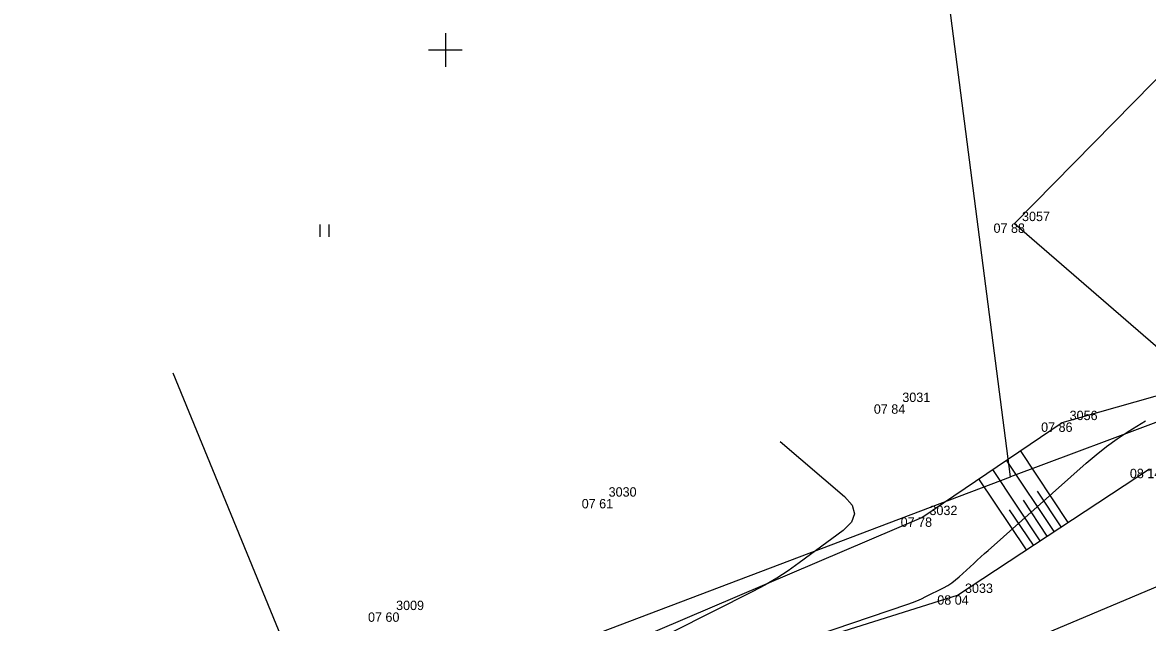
# Model space of a CAD drawing. Extents: x -703403 to -701924, y -1022520 to -1021856.
# Drawn here: x -702412.61 to -702379.06, y -1022292.06 to -1022274.18 of the extents above; entities that cross this region are included whole.
import ezdxf

# ---------------------------------------------------------------- set-up
doc = ezdxf.new("R2010")
doc.units = 0
for name, color, linetype in [('Ex_Major Contours', 7, 'Continuous'), ('Ex_Minor Contours', 7, 'Continuous'), ('Z_body', 7, 'Continuous'), ('Z_body_cisla', 7, 'Continuous'), ('Z_body_vysky_redukovane', 7, 'Continuous'), ('Z_hektometricka_sit', 7, 'Continuous'), ('Z_hrany_paty', 7, 'Continuous'), ('Z_katastr_hranice', 7, 'Continuous'), ('Z_komunikace', 7, 'Continuous'), ('Z_technicke_srafy', 7, 'Continuous'), ('Z_zelen_obvod', 7, 'Continuous'), ('Z_znaky_kultur', 7, 'Continuous')]:
    doc.layers.add(name, color=color, linetype=linetype)

# ---------------------------------------------------------------- blocks, each defined once
blk = doc.blocks.new('POINT_DISPLAY')
blk.add_line((0, 0), (0, 0))
blk = doc.blocks.new('Z306')
for p, q in [((-0.13, 0.17), (-0.13, -0.2)), ((0.13, 0.17), (0.13, -0.2))]:
    blk.add_line(p, q)

msp = doc.modelspace()

# ---------------------------------------------------------------- linework, layer by layer
at = {"layer": 'Ex_Major Contours'}
msp.add_lwpolyline([(-702393.384, -1022293.943), (-702386.209, -1022291.514), (-702386.071, -1022291.465), (-702385.935, -1022291.411), (-702385.801, -1022291.352), (-702385.67, -1022291.288), (-702385.145, -1022291.024), (-702385.017, -1022290.954), (-702384.896, -1022290.877), (-702384.78, -1022290.791), (-702384.67, -1022290.696), (-702384.241, -1022290.302), (-702384.134, -1022290.204), (-702384.026, -1022290.106), (-702383.918, -1022290.009), (-702383.809, -1022289.912), (-702380.891, -1022287.316), (-702380.591, -1022287.06), (-702380.28, -1022286.816), (-702379.96, -1022286.587), (-702379.63, -1022286.37), (-702379.114, -1022286.047)], dxfattribs=at)
at = {"layer": 'Ex_Minor Contours'}
for points in [[(-702404.504, -1022293.441), (-702408.118, -1022284.635)], [(-702390.018, -1022286.663), (-702388.097, -1022288.304), (-702387.867, -1022288.565), (-702387.796, -1022288.822), (-702387.885, -1022289.072), (-702388.133, -1022289.317), (-702389.444, -1022290.286), (-702389.777, -1022290.521), (-702390.118, -1022290.741), (-702390.469, -1022290.946), (-702390.828, -1022291.137), (-702393.24, -1022292.351)]]:
    msp.add_lwpolyline(points, dxfattribs=at)
at = {"layer": 'Z_hektometricka_sit'}
for p, q in [((-702400, -1022274.5), (-702400, -1022275.5)), ((-702400.5, -1022275), (-702399.5, -1022275))]:
    msp.add_line(p, q, dxfattribs=at)
at = {"layer": 'Z_hrany_paty'}
for p, q in [((-702381.6, -1022286.1), (-702377.52, -1022284.94)), ((-702385.79, -1022288.93), (-702381.6, -1022286.1)), ((-702384.72, -1022291.25), (-702379, -1022287.48)), ((-702394.41, -1022292.61), (-702385.79, -1022288.93)), ((-702396.21, -1022294.84), (-702384.72, -1022291.25))]:
    msp.add_line(p, q, dxfattribs=at)
at = {"layer": 'Z_katastr_hranice'}
for p, q in [((-702383.14, -1022287.72), (-702388.25, -1022248.39)), ((-702364.12, -1022280.59), (-702383.14, -1022287.72)), ((-702426, -1022303.93), (-702383.14, -1022287.72))]:
    msp.add_line(p, q, dxfattribs=at)
at = {"layer": 'Z_komunikace'}
msp.add_line((-702385.06, -1022293.63), (-702376.42, -1022289.99), dxfattribs=at)
at = {"layer": 'Z_technicke_srafy'}
for p, q in [((-702381.42, -1022289.08), (-702382.85, -1022286.94)), ((-702381.84, -1022289.35), (-702383.26, -1022287.22)), ((-702382.67, -1022289.9), (-702384.09, -1022287.78)), ((-702382.26, -1022289.63), (-702383.67, -1022287.5)), ((-702381.63, -1022289.21), (-702382.34, -1022288.15)), ((-702382.05, -1022289.49), (-702382.76, -1022288.42)), ((-702382.46, -1022289.76), (-702383.17, -1022288.7))]:
    msp.add_line(p, q, dxfattribs=at)
at = {"layer": 'Z_zelen_obvod'}
for q in [(-702374.692, -1022271.692), (-702377.52, -1022284.94)]:
    msp.add_line((-702383.02, -1022280.17), q, dxfattribs=at)

# ---------------------------------------------------------------- block references
at = {"layer": 'Z_body'}
for p in [(-702383.02, -1022280.17), (-702386.59, -1022285.56), (-702381.6, -1022286.1), (-702395.35, -1022288.38), (-702385.79, -1022288.93), (-702384.72, -1022291.25), (-702401.7, -1022291.76)]:
    msp.add_blockref('POINT_DISPLAY', p, dxfattribs=at)
at = {"layer": 'Z_znaky_kultur'}
msp.add_blockref('Z306', (-702403.61, -1022280.37), dxfattribs=at)

# ---------------------------------------------------------------- texts
at = {"layer": 'Z_body_cisla'}
for s, p in [('3057', (-702382.8, -1022280.1)), ('3031', (-702386.37, -1022285.49)), ('3056', (-702381.38, -1022286.03)), ('3030', (-702395.13, -1022288.31)), ('3032', (-702385.56, -1022288.86)), ('3033', (-702384.5, -1022291.18)), ('3009', (-702401.47, -1022291.69))]:
    msp.add_text(s, height=0.28, dxfattribs=at).set_placement(p)
at = {"layer": 'Z_body_vysky_redukovane'}
for s, p in [('07 88', (-702383.65, -1022280.45)), ('07 84', (-702387.22, -1022285.84)), ('07 86', (-702382.23, -1022286.38)), ('08 14', (-702379.583, -1022287.76)), ('07 61', (-702395.933, -1022288.66)), ('07 78', (-702386.42, -1022289.21)), ('08 04', (-702385.327, -1022291.53)), ('07 60', (-702402.307, -1022292.04))]:
    msp.add_text(s, height=0.28, dxfattribs=at).set_placement(p)

doc.saveas('drawing.dxf')
